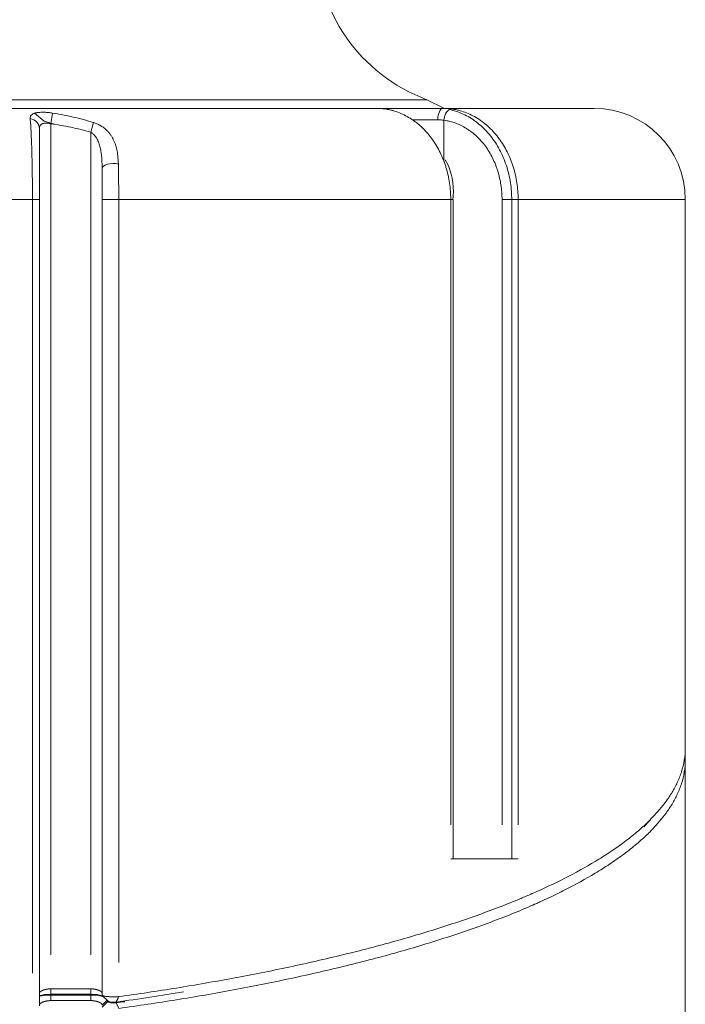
# Model space of a CAD drawing. Header units: millimetres. Extents: x 25069 to 61396, y 8621 to 21558.
# Tile 375 of 656: x 50097 to 50156, y 14483 to 14570. Entities that reach past the tile are written whole.
import ezdxf

# ---------------------------------------------------------------- set-up
doc = ezdxf.new("R2010")
doc.units = ezdxf.units.MM
doc.layers.add('10', color=7, linetype='Continuous')

msp = doc.modelspace()

# ---------------------------------------------------------------- linework, layer by layer
at = {"layer": '10', "color": 7, "linetype": 'Continuous', "lineweight": 15}
for p, q in [((49993.484, 14563.035), (50133.088, 14563.035)), ((50134.639, 14562.272), (50133.088, 14563.035)), ((50093.627, 14562.272), (50128.703, 14562.272)), ((50098.601, 14561.846), (50099.437, 14561.145)), ((50100.17, 14561.861), (50100.036, 14560.913)), ((50128.703, 14562.272), (50134.484, 14562.272)), ((50134.484, 14562.272), (50147.786, 14562.272)), ((50134.497, 14562.272), (50147.786, 14562.272)), ((50100.344, 14560.868), (50099.437, 14561.145)), ((50100.036, 14560.913), (50100.036, 14487.839)), ((50103.781, 14561.024), (50103.536, 14560.18)), ((50131.79, 14561.272), (50134.045, 14561.272)), ((50134.581, 14561.229), (50134.581, 14557.598)), ((50099.036, 14484.44), (50099.036, 14560.494)), ((50103.536, 14487.84), (50103.536, 14560.18)), ((50104.536, 14557.015), (50104.536, 14484.44)), ((50098.416, 14554.272), (50094.878, 14554.272)), ((50098.416, 14554.272), (50099.036, 14554.272)), ((50098.416, 14486.215), (50098.416, 14554.272)), ((50099.036, 14554.272), (50099.036, 14483.338)), ((50104.536, 14484.271), (50104.536, 14554.272)), ((50105.998, 14554.272), (50104.536, 14554.272)), ((50105.998, 14554.272), (50105.998, 14487.153)), ((50135.173, 14554.272), (50105.998, 14554.272)), ((50135.396, 14554.272), (50135.173, 14554.272)), ((50135.173, 14499.272), (50135.173, 14554.272)), ((50135.396, 14496.272), (50135.396, 14554.272)), ((50139.682, 14499.272), (50139.682, 14554.272)), ((50141.097, 14554.272), (50139.682, 14554.272)), ((50140.53, 14554.272), (50140.53, 14496.272)), ((50155.786, 14554.272), (50141.097, 14554.272)), ((50141.097, 14554.272), (50141.097, 14499.272)), ((50155.786, 14506.018), (50155.786, 14554.272)), ((50155.786, 14534.872), (50155.78, 14534.872)), ((50155.786, 14506.018), (50155.786, 14504.983)), ((50155.786, 14504.983), (50155.786, 14363.372)), ((50141.097, 14496.272), (50135.173, 14496.272)), ((50100.036, 14484.839), (50103.536, 14484.839)), ((50103.536, 14484.356), (50100.034, 14484.356)), ((50100.036, 14484.287), (50100.036, 14483.804)), ((50100.036, 14484.287), (50103.536, 14484.287)), ((50103.536, 14483.804), (50100.036, 14483.804)), ((50103.536, 14484.287), (50103.536, 14483.804)), ((50104.986, 14483.836), (50104.536, 14483.402)), ((50105.036, 14483.719), (50104.536, 14483.236)), ((50105.036, 14483.788), (50105.036, 14483.719)), ((50105.767, 14483.6), (50105.998, 14483.117))]:
    msp.add_line(p, q, dxfattribs=at)
for centre, radius, start, end in [((50138.286, 14577.106), 15, 180, 249.72374), ((50147.786, 14554.272), 8, 0, 90)]:
    msp.add_arc(centre, radius, start, end, dxfattribs=at)
for centre, major_axis, ratio, start_param, end_param in [((50134.484, 14561.272), (0, 1), 0.439624, 0, 1.570796), ((50135.154, 14561.229), (0.135, 0.991), 0.570037, 0.072801, 1.648309), ((50098.036, 14560.488), (-1, 0), 0.903163, 3.141593, 4.529242), ((50105.536, 14556.991), (1, 0), 0.429792, 1.128447, 3.141593)]:
    msp.add_ellipse(centre, major_axis=major_axis, ratio=ratio, start_param=start_param, end_param=end_param, dxfattribs=at)
for points, knots in [([(50098.218, 14561.376), (50098.213, 14561.438), (50098.217, 14561.494), (50098.239, 14561.571), (50098.249, 14561.595), (50098.269, 14561.63), (50098.276, 14561.641), (50098.292, 14561.664), (50098.301, 14561.674), (50098.349, 14561.727), (50098.399, 14561.762), (50098.493, 14561.808), (50098.528, 14561.822), (50098.585, 14561.842), (50098.605, 14561.848), (50098.646, 14561.859), (50098.668, 14561.865), (50098.713, 14561.875), (50098.736, 14561.88), (50098.783, 14561.889), (50098.808, 14561.893), (50098.883, 14561.904), (50098.936, 14561.91), (50099.046, 14561.92), (50099.104, 14561.923), (50099.18, 14561.926), (50099.195, 14561.926), (50099.226, 14561.927), (50099.242, 14561.928), (50099.289, 14561.928), (50099.321, 14561.928), (50099.417, 14561.928), (50099.547, 14561.925), (50099.683, 14561.916), (50099.786, 14561.908), (50099.821, 14561.905), (50099.891, 14561.898), (50099.926, 14561.894), (50100.031, 14561.882), (50100.1, 14561.872), (50100.17, 14561.861)], [0, 0, 0, 0, 0.125, 0.125, 0.1875, 0.1875, 0.21875, 0.21875, 0.25, 0.25, 0.375, 0.375, 0.4375, 0.4375, 0.46875, 0.46875, 0.5, 0.5, 0.53125, 0.53125, 0.5625, 0.5625, 0.625, 0.625, 0.6875, 0.6875, 0.703125, 0.703125, 0.71875, 0.71875, 0.75, 0.75, 0.8125, 0.875, 0.875, 0.90625, 0.90625, 0.9375, 0.9375, 1, 1, 1, 1]), ([(50100.17, 14561.861), (50100.781, 14561.765), (50101.389, 14561.65), (50102.293, 14561.443), (50102.593, 14561.368), (50103.19, 14561.206), (50103.486, 14561.118), (50103.781, 14561.024)], [0, 0, 0, 0, 0.5, 0.5, 0.75, 0.75, 1, 1, 1, 1]), ([(50129.522, 14562.2), (50129.377, 14562.224), (50129.236, 14562.242), (50128.962, 14562.266), (50128.83, 14562.272), (50128.703, 14562.272)], [0, 0, 0, 0, 0.5, 0.5, 1, 1, 1, 1]), ([(50134.486, 14557.846), (50134.412, 14558.028), (50134.239, 14558.415), (50134.04, 14558.783), (50133.811, 14559.169), (50133.689, 14559.357), (50133.43, 14559.72), (50133.294, 14559.894), (50133.012, 14560.223), (50132.719, 14560.537), (50132.405, 14560.817), (50132.16, 14561.015), (50132.077, 14561.078), (50131.951, 14561.171), (50131.909, 14561.201), (50131.823, 14561.261), (50131.78, 14561.29), (50131.564, 14561.432), (50131.388, 14561.536), (50131.031, 14561.723), (50130.667, 14561.89), (50130.292, 14562.017), (50130.006, 14562.097), (50129.91, 14562.121), (50129.717, 14562.165), (50129.62, 14562.183), (50129.522, 14562.2)], [0, 0, 0, 0, 0.078362, 0.170526, 0.170526, 0.26269, 0.26269, 0.354854, 0.354854, 0.447017, 0.539181, 0.539181, 0.585263, 0.585263, 0.608304, 0.608304, 0.631345, 0.631345, 0.723509, 0.723509, 0.815672, 0.907836, 0.907836, 0.953918, 0.953918, 1, 1, 1, 1]), ([(50134.484, 14562.272), (50134.617, 14562.272), (50134.747, 14562.268), (50135.002, 14562.251), (50135.126, 14562.239), (50135.248, 14562.222)], [0, 0, 0, 0, 0.5, 0.5, 1, 1, 1, 1]), ([(50135.046, 14562.164), (50135.249, 14562.123), (50135.451, 14562.07), (50136.065, 14561.872), (50136.465, 14561.69), (50137.235, 14561.232), (50137.606, 14560.952), (50138.287, 14560.319), (50138.6, 14559.965), (50139.028, 14559.374), (50139.164, 14559.167), (50139.415, 14558.742), (50139.648, 14558.304), (50139.845, 14557.841), (50140.023, 14557.366), (50140.104, 14557.12), (50140.314, 14556.373), (50140.413, 14555.865), (50140.499, 14555.089), (50140.517, 14554.829), (50140.528, 14554.468), (50140.53, 14554.37), (50140.53, 14554.272)], [0, 0, 0, 0, 0.066587, 0.066587, 0.2062, 0.2062, 0.345814, 0.345814, 0.485428, 0.485428, 0.555235, 0.555235, 0.625042, 0.694849, 0.694849, 0.764656, 0.764656, 0.90427, 0.90427, 0.974077, 0.974077, 1, 1, 1, 1]), ([(50135.248, 14562.222), (50135.348, 14562.209), (50135.448, 14562.192), (50135.597, 14562.164), (50135.647, 14562.153), (50135.746, 14562.131), (50135.796, 14562.12), (50136.041, 14562.058), (50136.235, 14561.998), (50136.616, 14561.858), (50136.804, 14561.777), (50137.173, 14561.596), (50137.355, 14561.494), (50137.578, 14561.354), (50137.622, 14561.326), (50137.711, 14561.267), (50137.755, 14561.237), (50137.886, 14561.146), (50137.971, 14561.082), (50138.224, 14560.886), (50138.55, 14560.607), (50138.854, 14560.294), (50139.146, 14559.963), (50139.286, 14559.789), (50139.556, 14559.424), (50139.682, 14559.235), (50139.92, 14558.845), (50140.143, 14558.443), (50140.335, 14558.018), (50140.467, 14557.691), (50140.509, 14557.58), (50140.569, 14557.412), (50140.589, 14557.355), (50140.627, 14557.242), (50140.646, 14557.185), (50140.735, 14556.9), (50140.798, 14556.669), (50140.906, 14556.202), (50140.996, 14555.731), (50141.051, 14555.249), (50141.074, 14554.946), (50141.078, 14554.885), (50141.085, 14554.762), (50141.088, 14554.701), (50141.095, 14554.517), (50141.097, 14554.395), (50141.097, 14554.272)], [0, 0, 0, 0, 0.03125, 0.03125, 0.046875, 0.046875, 0.0625, 0.0625, 0.125, 0.125, 0.1875, 0.1875, 0.25, 0.25, 0.265625, 0.265625, 0.28125, 0.28125, 0.3125, 0.3125, 0.375, 0.4375, 0.4375, 0.5, 0.5, 0.5625, 0.5625, 0.625, 0.6875, 0.6875, 0.71875, 0.71875, 0.734375, 0.734375, 0.75, 0.75, 0.8125, 0.8125, 0.875, 0.9375, 0.9375, 0.953125, 0.953125, 0.96875, 0.96875, 1, 1, 1, 1]), ([(50098.416, 14554.272), (50098.416, 14554.459), (50098.415, 14554.833), (50098.413, 14555.388), (50098.41, 14555.754), (50098.408, 14555.982), (50098.407, 14556.027), (50098.407, 14556.118), (50098.406, 14556.164), (50098.405, 14556.3), (50098.404, 14556.39), (50098.398, 14556.835), (50098.392, 14557.18), (50098.379, 14557.849), (50098.372, 14558.173), (50098.362, 14558.525), (50098.361, 14558.564), (50098.358, 14558.641), (50098.355, 14558.756), (50098.352, 14558.868), (50098.344, 14559.089), (50098.339, 14559.232), (50098.324, 14559.648), (50098.312, 14559.908), (50098.294, 14560.272), (50098.288, 14560.389), (50098.28, 14560.53), (50098.278, 14560.558), (50098.275, 14560.613), (50098.27, 14560.695), (50098.265, 14560.774), (50098.248, 14561.029), (50098.233, 14561.213), (50098.218, 14561.376)], [0, 0, 0, 0, 0.0625, 0.125, 0.1875, 0.1875, 0.203125, 0.203125, 0.21875, 0.21875, 0.25, 0.25, 0.375, 0.375, 0.5, 0.5, 0.515625, 0.515625, 0.53125, 0.5625, 0.5625, 0.625, 0.625, 0.75, 0.75, 0.8125, 0.8125, 0.828125, 0.828125, 0.84375, 0.875, 0.875, 1, 1, 1, 1]), ([(50100.036, 14560.913), (50100.002, 14560.922), (50099.967, 14560.931), (50099.897, 14560.945), (50099.862, 14560.952), (50099.758, 14560.966), (50099.691, 14560.971), (50099.61, 14560.971), (50099.594, 14560.971), (50099.562, 14560.97), (50099.546, 14560.969), (50099.5, 14560.966), (50099.442, 14560.959), (50099.388, 14560.947), (50099.349, 14560.937), (50099.336, 14560.933), (50099.312, 14560.925), (50099.3, 14560.92), (50099.277, 14560.911), (50099.266, 14560.906), (50099.244, 14560.895), (50099.214, 14560.878), (50099.187, 14560.859), (50099.155, 14560.831), (50099.14, 14560.816), (50099.12, 14560.792), (50099.114, 14560.783), (50099.103, 14560.766), (50099.097, 14560.757), (50099.072, 14560.711), (50099.058, 14560.67), (50099.04, 14560.584), (50099.036, 14560.538), (50099.036, 14560.488)], [0, 0, 0, 0, 0.0625, 0.0625, 0.125, 0.125, 0.25, 0.25, 0.28125, 0.28125, 0.3125, 0.3125, 0.375, 0.4375, 0.4375, 0.46875, 0.46875, 0.5, 0.5, 0.53125, 0.53125, 0.5625, 0.625, 0.625, 0.6875, 0.6875, 0.71875, 0.71875, 0.75, 0.75, 0.875, 0.875, 1, 1, 1, 1]), ([(50103.536, 14560.18), (50103.25, 14560.263), (50102.962, 14560.34), (50102.382, 14560.482), (50102.091, 14560.548), (50101.215, 14560.729), (50100.627, 14560.829), (50100.036, 14560.913)], [0, 0, 0, 0, 0.25, 0.25, 0.5, 0.5, 1, 1, 1, 1]), ([(50103.781, 14561.024), (50103.885, 14560.991), (50103.986, 14560.953), (50104.132, 14560.889), (50104.18, 14560.867), (50104.251, 14560.832), (50104.274, 14560.82), (50104.32, 14560.795), (50104.343, 14560.783), (50104.457, 14560.719), (50104.542, 14560.665), (50104.705, 14560.55), (50104.782, 14560.489), (50104.873, 14560.409), (50104.891, 14560.393), (50104.926, 14560.36), (50104.944, 14560.343), (50104.995, 14560.293), (50105.028, 14560.259), (50105.124, 14560.155), (50105.183, 14560.084), (50105.293, 14559.937), (50105.344, 14559.862), (50105.415, 14559.746), (50105.45, 14559.687), (50105.482, 14559.627), (50105.503, 14559.586), (50105.513, 14559.566), (50105.564, 14559.464), (50105.601, 14559.382), (50105.668, 14559.214), (50105.698, 14559.13), (50105.779, 14558.872), (50105.822, 14558.696), (50105.89, 14558.334), (50105.915, 14558.149), (50105.941, 14557.864), (50105.948, 14557.768), (50105.958, 14557.575), (50105.962, 14557.477), (50105.964, 14557.379)], [0, 0, 0, 0, 0.0625, 0.0625, 0.09375, 0.09375, 0.109375, 0.109375, 0.125, 0.125, 0.1875, 0.1875, 0.25, 0.25, 0.265625, 0.265625, 0.28125, 0.28125, 0.3125, 0.3125, 0.375, 0.375, 0.4375, 0.4375, 0.46875, 0.484375, 0.484375, 0.5, 0.5, 0.5625, 0.5625, 0.625, 0.625, 0.75, 0.75, 0.875, 0.875, 0.9375, 0.9375, 1, 1, 1, 1]), ([(50134.581, 14561.229), (50134.496, 14561.243), (50134.409, 14561.254), (50134.23, 14561.268), (50134.138, 14561.272), (50134.045, 14561.272)], [0, 0, 0, 0, 0.5, 0.5, 1, 1, 1, 1]), ([(50139.682, 14554.272), (50139.682, 14554.379), (50139.68, 14554.487), (50139.674, 14554.648), (50139.672, 14554.701), (50139.666, 14554.808), (50139.662, 14554.861), (50139.642, 14555.127), (50139.594, 14555.548), (50139.515, 14555.961), (50139.421, 14556.369), (50139.367, 14556.571), (50139.288, 14556.821), (50139.272, 14556.871), (50139.239, 14556.97), (50139.222, 14557.02), (50139.169, 14557.167), (50139.133, 14557.264), (50139.017, 14557.55), (50138.85, 14557.922), (50138.655, 14558.273), (50138.448, 14558.614), (50138.337, 14558.78), (50138.103, 14559.1), (50137.98, 14559.252), (50137.725, 14559.541), (50137.461, 14559.815), (50137.176, 14560.06), (50136.956, 14560.231), (50136.881, 14560.286), (50136.767, 14560.366), (50136.728, 14560.393), (50136.651, 14560.444), (50136.612, 14560.469), (50136.418, 14560.592), (50136.259, 14560.68), (50135.937, 14560.839), (50135.61, 14560.98), (50135.273, 14561.085), (50135.058, 14561.139), (50135.015, 14561.149), (50134.929, 14561.168), (50134.886, 14561.177), (50134.755, 14561.202), (50134.668, 14561.217), (50134.581, 14561.229)], [0, 0, 0, 0, 0.03125, 0.03125, 0.046875, 0.046875, 0.0625, 0.0625, 0.125, 0.1875, 0.1875, 0.25, 0.25, 0.265625, 0.265625, 0.28125, 0.28125, 0.3125, 0.3125, 0.375, 0.4375, 0.4375, 0.5, 0.5, 0.5625, 0.5625, 0.625, 0.6875, 0.6875, 0.71875, 0.71875, 0.734375, 0.734375, 0.75, 0.75, 0.8125, 0.8125, 0.875, 0.9375, 0.9375, 0.953125, 0.953125, 0.96875, 0.96875, 1, 1, 1, 1]), ([(50099.036, 14560.488), (50099.036, 14560.347), (50099.036, 14560.187), (50099.036, 14559.965), (50099.036, 14559.92), (50099.036, 14559.826), (50099.036, 14559.778), (50099.036, 14559.632), (50099.036, 14559.53), (50099.036, 14559.213), (50099.036, 14558.987), (50099.036, 14558.503), (50099.036, 14558.246), (50099.036, 14557.699), (50099.036, 14557.416), (50099.036, 14556.829), (50099.036, 14556.526), (50099.036, 14556.135), (50099.036, 14556.056), (50099.036, 14555.936), (50099.036, 14555.897), (50099.036, 14555.817), (50099.036, 14555.616), (50099.036, 14555.415), (50099.036, 14554.929), (50099.036, 14554.602), (50099.036, 14554.272)], [0, 0, 0, 0, 0.125, 0.125, 0.15625, 0.15625, 0.1875, 0.1875, 0.25, 0.25, 0.375, 0.375, 0.5, 0.5, 0.625, 0.625, 0.75, 0.75, 0.78125, 0.78125, 0.796875, 0.796875, 0.8125, 0.875, 0.875, 1, 1, 1, 1]), ([(50104.536, 14556.991), (50104.536, 14557.138), (50104.534, 14557.285), (50104.528, 14557.504), (50104.525, 14557.576), (50104.518, 14557.722), (50104.513, 14557.794), (50104.498, 14558.01), (50104.484, 14558.153), (50104.446, 14558.437), (50104.423, 14558.578), (50104.379, 14558.788), (50104.362, 14558.857), (50104.326, 14558.996), (50104.306, 14559.064), (50104.261, 14559.2), (50104.236, 14559.266), (50104.182, 14559.398), (50104.152, 14559.463), (50104.103, 14559.559), (50104.085, 14559.591), (50104.049, 14559.654), (50104.03, 14559.685), (50103.97, 14559.776), (50103.927, 14559.834), (50103.855, 14559.918), (50103.829, 14559.945), (50103.777, 14559.999), (50103.749, 14560.024), (50103.692, 14560.073), (50103.663, 14560.096), (50103.601, 14560.14), (50103.569, 14560.161), (50103.536, 14560.18)], [0, 0, 0, 0, 0.125, 0.125, 0.1875, 0.1875, 0.25, 0.25, 0.375, 0.375, 0.5, 0.5, 0.5625, 0.5625, 0.625, 0.625, 0.6875, 0.6875, 0.75, 0.75, 0.78125, 0.78125, 0.8125, 0.8125, 0.875, 0.875, 0.90625, 0.90625, 0.9375, 0.9375, 0.96875, 0.96875, 1, 1, 1, 1]), ([(50105.964, 14557.379), (50105.97, 14557.136), (50105.975, 14556.888), (50105.983, 14556.383), (50105.987, 14556.125), (50105.992, 14555.601), (50105.994, 14555.338), (50105.997, 14554.807), (50105.998, 14554.54), (50105.998, 14554.272)], [0, 0, 0, 0, 0.25, 0.25, 0.5, 0.5, 0.75, 0.75, 1, 1, 1, 1]), ([(50135.173, 14554.272), (50135.173, 14554.393), (50135.171, 14554.514), (50135.162, 14554.755), (50135.156, 14554.875), (50135.129, 14555.234), (50135.076, 14555.708), (50134.99, 14556.172), (50134.886, 14556.632), (50134.825, 14556.86), (50134.739, 14557.142), (50134.721, 14557.198), (50134.684, 14557.31), (50134.628, 14557.477), (50134.567, 14557.641), (50134.512, 14557.781), (50134.499, 14557.814), (50134.486, 14557.846)], [0, 0, 0, 0, 0.097092, 0.097092, 0.194184, 0.194184, 0.388368, 0.582553, 0.582553, 0.776737, 0.776737, 0.825283, 0.825283, 0.873829, 0.970921, 0.970921, 1, 1, 1, 1]), ([(50135.358, 14554.274), (50135.372, 14554.379), (50135.487, 14555.479), (50135.261, 14556.786), (50134.728, 14557.681), (50134.683, 14557.752)], [0, 0, 0, 0, 0.087837, 0.926913, 1, 1, 1, 1]), ([(50104.536, 14554.272), (50104.536, 14554.507), (50104.536, 14554.741), (50104.536, 14555.206), (50104.536, 14555.437), (50104.536, 14555.895), (50104.536, 14556.12), (50104.536, 14556.562), (50104.536, 14556.778), (50104.536, 14556.991)], [0, 0, 0, 0, 0.25, 0.25, 0.5, 0.5, 0.75, 0.75, 1, 1, 1, 1]), ([(50105.998, 14484.152), (50107.698, 14484.387), (50109.39, 14484.64), (50112.751, 14485.182), (50114.419, 14485.471), (50117.719, 14486.084), (50119.351, 14486.409), (50122.565, 14487.094), (50124.148, 14487.454), (50127.251, 14488.211), (50128.771, 14488.607), (50131.736, 14489.435), (50133.18, 14489.867), (50135.977, 14490.766), (50137.33, 14491.234), (50139.281, 14491.962), (50139.918, 14492.209), (50140.852, 14492.587), (50141.314, 14492.777), (50141.843, 14493.003), (50142.105, 14493.116), (50142.236, 14493.173), (50142.301, 14493.201), (50142.333, 14493.215), (50142.349, 14493.222), (50142.357, 14493.226), (50142.362, 14493.228), (50142.364, 14493.229), (50142.365, 14493.229), (50142.365, 14493.229), (50142.365, 14493.229), (50142.365, 14493.23), (50143.337, 14493.656), (50144.289, 14494.104), (50146.134, 14495.043), (50147.027, 14495.534), (50148.303, 14496.303), (50149.132, 14496.826), (50150.303, 14497.643), (50151.029, 14498.21), (50151.549, 14498.642), (50151.804, 14498.861), (50152.09, 14499.119), (50152.23, 14499.249), (50152.3, 14499.315), (50152.334, 14499.347), (50152.351, 14499.364), (50152.36, 14499.372), (50152.364, 14499.376), (50152.366, 14499.378), (50152.368, 14499.379), (50152.368, 14499.379), (50152.368, 14499.38), (50152.368, 14499.38), (50152.369, 14499.38), (50152.369, 14499.38), (50152.369, 14499.38), (50152.558, 14499.561), (50152.752, 14499.754), (50153.142, 14500.163), (50153.337, 14500.38), (50153.722, 14500.838), (50153.913, 14501.078), (50154.28, 14501.584), (50154.457, 14501.848), (50154.789, 14502.402), (50154.944, 14502.69), (50155.224, 14503.291), (50155.348, 14503.604), (50155.556, 14504.252), (50155.64, 14504.589), (50155.755, 14505.286), (50155.786, 14505.646), (50155.786, 14506.018)], [0, 0, 0, 0, 0.0625, 0.0625, 0.125, 0.125, 0.1875, 0.1875, 0.25, 0.25, 0.3125, 0.3125, 0.375, 0.375, 0.4375, 0.4375, 0.46875, 0.46875, 0.484375, 0.492187, 0.496094, 0.498047, 0.499023, 0.499512, 0.499756, 0.499878, 0.499939, 0.499969, 0.499985, 0.499992, 0.499992, 0.5, 0.5, 0.5625, 0.5625, 0.625, 0.625, 0.65625, 0.6875, 0.71875, 0.71875, 0.734375, 0.742187, 0.746094, 0.748047, 0.749023, 0.749512, 0.749756, 0.749878, 0.749939, 0.749969, 0.749985, 0.749992, 0.749996, 0.749998, 0.749998, 0.75, 0.75, 0.78125, 0.78125, 0.8125, 0.8125, 0.84375, 0.84375, 0.875, 0.875, 0.90625, 0.90625, 0.9375, 0.9375, 0.96875, 0.96875, 1, 1, 1, 1]), ([(50155.786, 14504.983), (50155.786, 14504.611), (50155.755, 14504.25), (50155.64, 14503.554), (50155.556, 14503.217), (50155.349, 14502.569), (50155.224, 14502.256), (50154.944, 14501.655), (50154.789, 14501.367), (50154.457, 14500.814), (50154.28, 14500.549), (50153.913, 14500.043), (50153.723, 14499.803), (50153.337, 14499.345), (50153.142, 14499.128), (50152.85, 14498.821), (50152.753, 14498.722), (50152.608, 14498.577), (50152.536, 14498.506), (50152.452, 14498.424), (50152.41, 14498.384), (50152.389, 14498.364), (50152.379, 14498.355), (50152.374, 14498.35), (50152.371, 14498.347), (50152.37, 14498.346), (50152.369, 14498.345), (50152.369, 14498.345), (50152.369, 14498.345), (50152.369, 14498.345), (50152.369, 14498.345), (50152.369, 14498.345), (50152.369, 14498.345), (50152.055, 14498.045), (50151.392, 14497.458), (50150.304, 14496.608), (50149.133, 14495.791), (50148.304, 14495.268), (50147.028, 14494.499), (50146.135, 14494.008), (50144.751, 14493.304), (50144.282, 14493.074), (50143.57, 14492.738), (50143.211, 14492.572), (50142.79, 14492.382), (50142.578, 14492.288), (50142.472, 14492.241), (50142.419, 14492.218), (50142.392, 14492.206), (50142.379, 14492.2), (50142.372, 14492.197), (50142.369, 14492.196), (50142.367, 14492.195), (50142.366, 14492.195), (50142.366, 14492.195), (50142.366, 14492.194), (50142.366, 14492.194), (50141.179, 14491.673), (50139.931, 14491.17), (50137.331, 14490.199), (50135.977, 14489.731), (50133.18, 14488.831), (50131.736, 14488.4), (50128.772, 14487.572), (50127.251, 14487.175), (50124.148, 14486.419), (50122.566, 14486.059), (50119.351, 14485.374), (50117.72, 14485.049), (50114.42, 14484.436), (50112.752, 14484.147), (50109.391, 14483.605), (50107.698, 14483.352), (50105.998, 14483.117)], [0, 0, 0, 0, 0.03125, 0.03125, 0.0625, 0.0625, 0.09375, 0.09375, 0.125, 0.125, 0.15625, 0.15625, 0.1875, 0.1875, 0.21875, 0.21875, 0.234375, 0.234375, 0.242187, 0.246094, 0.248047, 0.249023, 0.249512, 0.249756, 0.249878, 0.249939, 0.249969, 0.249985, 0.249992, 0.249996, 0.249998, 0.249998, 0.25, 0.25, 0.28125, 0.3125, 0.34375, 0.375, 0.375, 0.4375, 0.4375, 0.46875, 0.46875, 0.484375, 0.492187, 0.496094, 0.498047, 0.499023, 0.499512, 0.499756, 0.499878, 0.499939, 0.499969, 0.499985, 0.499992, 0.499992, 0.5, 0.5, 0.5625, 0.5625, 0.625, 0.625, 0.6875, 0.6875, 0.75, 0.75, 0.8125, 0.8125, 0.875, 0.875, 0.9375, 0.9375, 1, 1, 1, 1]), ([(50099.036, 14484.437), (50099.036, 14484.439), (50099.036, 14484.443), (50099.037, 14484.449), (50099.037, 14484.455), (50099.038, 14484.461), (50099.039, 14484.467), (50099.04, 14484.473), (50099.042, 14484.479), (50099.044, 14484.485), (50099.045, 14484.491), (50099.048, 14484.496), (50099.05, 14484.502), (50099.052, 14484.508), (50099.055, 14484.513), (50099.058, 14484.519), (50099.061, 14484.524), (50099.065, 14484.53), (50099.068, 14484.535), (50099.072, 14484.541), (50099.076, 14484.546), (50099.08, 14484.551), (50099.084, 14484.556), (50099.089, 14484.561), (50099.093, 14484.567), (50099.098, 14484.572), (50099.103, 14484.577), (50099.108, 14484.582), (50099.114, 14484.587), (50099.119, 14484.591), (50099.125, 14484.596), (50099.13, 14484.601), (50099.136, 14484.606), (50099.142, 14484.61), (50099.149, 14484.615), (50099.155, 14484.62), (50099.161, 14484.624), (50099.168, 14484.629), (50099.175, 14484.633), (50099.182, 14484.638), (50099.189, 14484.642), (50099.196, 14484.646), (50099.203, 14484.65), (50099.21, 14484.655), (50099.218, 14484.659), (50099.225, 14484.663), (50099.233, 14484.667), (50099.241, 14484.671), (50099.249, 14484.675), (50099.257, 14484.679), (50099.265, 14484.683), (50099.273, 14484.687), (50099.281, 14484.69), (50099.29, 14484.694), (50099.298, 14484.698), (50099.307, 14484.701), (50099.315, 14484.705), (50099.324, 14484.709), (50099.333, 14484.712), (50099.342, 14484.716), (50099.351, 14484.719), (50099.36, 14484.722), (50099.369, 14484.726), (50099.378, 14484.729), (50099.387, 14484.732), (50099.396, 14484.735), (50099.405, 14484.738), (50099.415, 14484.741), (50099.424, 14484.744), (50099.433, 14484.747), (50099.443, 14484.75), (50099.452, 14484.753), (50099.462, 14484.756), (50099.471, 14484.759), (50099.481, 14484.762), (50099.49, 14484.764), (50099.5, 14484.767), (50099.51, 14484.769), (50099.519, 14484.772), (50099.529, 14484.775), (50099.539, 14484.777), (50099.549, 14484.779), (50099.558, 14484.782), (50099.568, 14484.784), (50099.578, 14484.786), (50099.588, 14484.789), (50099.597, 14484.791), (50099.607, 14484.793), (50099.617, 14484.795), (50099.627, 14484.797), (50099.637, 14484.799), (50099.646, 14484.801), (50099.656, 14484.803), (50099.666, 14484.805), (50099.676, 14484.806), (50099.686, 14484.808), (50099.695, 14484.81), (50099.705, 14484.811), (50099.715, 14484.813), (50099.724, 14484.815), (50099.734, 14484.816), (50099.744, 14484.818), (50099.754, 14484.819), (50099.763, 14484.82), (50099.773, 14484.822), (50099.782, 14484.823), (50099.792, 14484.824), (50099.801, 14484.825), (50099.811, 14484.826), (50099.82, 14484.827), (50099.83, 14484.828), (50099.839, 14484.829), (50099.849, 14484.83), (50099.858, 14484.831), (50099.867, 14484.832), (50099.877, 14484.833), (50099.886, 14484.834), (50099.895, 14484.834), (50099.904, 14484.835), (50099.913, 14484.836), (50099.922, 14484.836), (50099.931, 14484.837), (50099.94, 14484.837), (50099.949, 14484.838), (50099.958, 14484.838), (50099.967, 14484.838), (50099.976, 14484.838), (50099.985, 14484.839), (50099.993, 14484.839), (50100.002, 14484.839), (50100.011, 14484.839), (50100.019, 14484.839), (50100.028, 14484.839), (50100.033, 14484.839), (50100.036, 14484.839)], [0, 0, 0, 0, 0.010139, 0.020237, 0.030295, 0.040312, 0.050288, 0.060223, 0.070118, 0.079972, 0.089786, 0.099559, 0.109292, 0.118984, 0.128635, 0.138246, 0.147817, 0.157347, 0.166837, 0.176287, 0.185696, 0.195065, 0.204393, 0.213682, 0.22293, 0.232138, 0.241306, 0.250434, 0.259521, 0.268569, 0.277577, 0.286544, 0.295472, 0.304359, 0.313207, 0.322015, 0.330783, 0.339511, 0.3482, 0.356849, 0.365458, 0.374027, 0.382557, 0.391047, 0.399498, 0.407909, 0.416281, 0.424613, 0.432906, 0.44116, 0.449374, 0.457549, 0.465685, 0.473781, 0.481839, 0.489857, 0.497837, 0.505777, 0.513678, 0.521541, 0.529364, 0.537149, 0.544895, 0.552603, 0.560271, 0.567901, 0.575493, 0.583046, 0.59056, 0.598037, 0.605474, 0.612874, 0.620235, 0.627558, 0.634844, 0.642091, 0.6493, 0.656471, 0.663604, 0.670699, 0.677757, 0.684777, 0.691759, 0.698704, 0.705612, 0.712482, 0.719314, 0.72611, 0.732868, 0.739589, 0.746273, 0.752921, 0.759531, 0.766105, 0.772641, 0.779142, 0.785605, 0.792033, 0.798423, 0.804778, 0.811096, 0.817379, 0.823625, 0.829835, 0.83601, 0.842149, 0.848252, 0.85432, 0.860352, 0.866349, 0.872311, 0.878238, 0.88413, 0.889987, 0.895809, 0.901597, 0.90735, 0.913068, 0.918753, 0.924403, 0.930019, 0.935602, 0.941151, 0.946666, 0.952147, 0.957596, 0.963011, 0.968393, 0.973742, 0.979058, 0.984342, 0.989594, 0.994813, 1, 1, 1, 1]), ([(50100.036, 14484.839), (50100.036, 14484.678), (50100.036, 14484.517), (50100.036, 14484.356), (50100.036, 14484.356), (50100.036, 14484.356)], [0, 0, 0, 0, 0.999963, 0.999963, 1, 1, 1, 1]), ([(50103.536, 14484.839), (50103.541, 14484.839), (50103.551, 14484.839), (50103.566, 14484.839), (50103.582, 14484.839), (50103.597, 14484.838), (50103.612, 14484.838), (50103.628, 14484.837), (50103.644, 14484.837), (50103.66, 14484.836), (50103.676, 14484.834), (50103.692, 14484.833), (50103.709, 14484.832), (50103.725, 14484.83), (50103.742, 14484.829), (50103.758, 14484.827), (50103.775, 14484.825), (50103.792, 14484.823), (50103.809, 14484.82), (50103.826, 14484.818), (50103.843, 14484.815), (50103.86, 14484.813), (50103.877, 14484.81), (50103.894, 14484.807), (50103.911, 14484.804), (50103.929, 14484.8), (50103.946, 14484.797), (50103.963, 14484.793), (50103.98, 14484.79), (50103.997, 14484.786), (50104.015, 14484.782), (50104.032, 14484.777), (50104.049, 14484.773), (50104.066, 14484.769), (50104.083, 14484.764), (50104.1, 14484.759), (50104.117, 14484.754), (50104.133, 14484.749), (50104.15, 14484.744), (50104.166, 14484.739), (50104.182, 14484.733), (50104.199, 14484.728), (50104.214, 14484.722), (50104.23, 14484.716), (50104.246, 14484.71), (50104.261, 14484.703), (50104.276, 14484.697), (50104.291, 14484.691), (50104.305, 14484.684), (50104.32, 14484.677), (50104.334, 14484.67), (50104.347, 14484.663), (50104.36, 14484.656), (50104.373, 14484.648), (50104.386, 14484.641), (50104.398, 14484.633), (50104.41, 14484.625), (50104.421, 14484.617), (50104.432, 14484.609), (50104.443, 14484.601), (50104.453, 14484.592), (50104.462, 14484.584), (50104.471, 14484.575), (50104.48, 14484.566), (50104.488, 14484.557), (50104.495, 14484.548), (50104.502, 14484.538), (50104.508, 14484.529), (50104.514, 14484.519), (50104.519, 14484.51), (50104.524, 14484.5), (50104.528, 14484.49), (50104.531, 14484.479), (50104.533, 14484.469), (50104.535, 14484.459), (50104.536, 14484.448), (50104.536, 14484.441), (50104.536, 14484.437)], [0, 0, 0, 0, 0.009151, 0.018401, 0.027753, 0.037205, 0.046761, 0.056419, 0.066181, 0.076048, 0.08602, 0.096098, 0.106283, 0.116576, 0.126976, 0.137485, 0.148103, 0.158831, 0.16967, 0.180619, 0.19168, 0.202853, 0.214138, 0.225536, 0.237047, 0.248672, 0.260412, 0.272266, 0.284235, 0.29632, 0.30852, 0.320837, 0.333271, 0.345821, 0.358489, 0.371274, 0.384178, 0.3972, 0.41034, 0.4236, 0.436979, 0.450477, 0.464095, 0.477833, 0.491692, 0.505671, 0.519771, 0.533992, 0.548334, 0.562798, 0.577384, 0.592092, 0.606922, 0.621875, 0.63695, 0.652148, 0.667469, 0.682913, 0.698481, 0.714173, 0.729988, 0.745927, 0.761991, 0.778178, 0.794491, 0.810927, 0.827489, 0.844176, 0.860987, 0.877924, 0.894986, 0.912174, 0.929487, 0.946927, 0.964492, 0.982183, 1, 1, 1, 1]), ([(50100.036, 14483.804), (50100.033, 14483.804), (50100.028, 14483.804), (50100.019, 14483.804), (50100.011, 14483.804), (50100.002, 14483.804), (50099.993, 14483.804), (50099.985, 14483.803), (50099.976, 14483.803), (50099.967, 14483.803), (50099.958, 14483.803), (50099.949, 14483.802), (50099.94, 14483.802), (50099.931, 14483.801), (50099.922, 14483.801), (50099.913, 14483.8), (50099.904, 14483.8), (50099.895, 14483.799), (50099.886, 14483.798), (50099.877, 14483.798), (50099.867, 14483.797), (50099.858, 14483.796), (50099.849, 14483.795), (50099.839, 14483.794), (50099.83, 14483.793), (50099.82, 14483.792), (50099.811, 14483.791), (50099.801, 14483.79), (50099.792, 14483.789), (50099.782, 14483.788), (50099.773, 14483.786), (50099.763, 14483.785), (50099.754, 14483.784), (50099.744, 14483.782), (50099.734, 14483.781), (50099.724, 14483.779), (50099.715, 14483.778), (50099.705, 14483.776), (50099.695, 14483.774), (50099.686, 14483.773), (50099.676, 14483.771), (50099.666, 14483.769), (50099.656, 14483.767), (50099.646, 14483.766), (50099.637, 14483.764), (50099.627, 14483.762), (50099.617, 14483.76), (50099.607, 14483.758), (50099.597, 14483.755), (50099.588, 14483.753), (50099.578, 14483.751), (50099.568, 14483.749), (50099.558, 14483.746), (50099.549, 14483.744), (50099.539, 14483.742), (50099.529, 14483.739), (50099.519, 14483.737), (50099.51, 14483.734), (50099.5, 14483.732), (50099.49, 14483.729), (50099.481, 14483.726), (50099.471, 14483.724), (50099.462, 14483.721), (50099.452, 14483.718), (50099.443, 14483.715), (50099.433, 14483.712), (50099.424, 14483.709), (50099.415, 14483.706), (50099.405, 14483.703), (50099.396, 14483.7), (50099.387, 14483.697), (50099.378, 14483.694), (50099.369, 14483.69), (50099.36, 14483.687), (50099.351, 14483.684), (50099.342, 14483.68), (50099.333, 14483.677), (50099.324, 14483.673), (50099.315, 14483.67), (50099.307, 14483.666), (50099.298, 14483.663), (50099.29, 14483.659), (50099.281, 14483.655), (50099.273, 14483.651), (50099.265, 14483.648), (50099.257, 14483.644), (50099.249, 14483.64), (50099.241, 14483.636), (50099.233, 14483.632), (50099.225, 14483.628), (50099.218, 14483.624), (50099.21, 14483.619), (50099.203, 14483.615), (50099.196, 14483.611), (50099.189, 14483.607), (50099.182, 14483.602), (50099.175, 14483.598), (50099.168, 14483.593), (50099.161, 14483.589), (50099.155, 14483.584), (50099.149, 14483.58), (50099.142, 14483.575), (50099.136, 14483.57), (50099.13, 14483.566), (50099.125, 14483.561), (50099.119, 14483.556), (50099.114, 14483.551), (50099.108, 14483.546), (50099.103, 14483.541), (50099.098, 14483.536), (50099.093, 14483.531), (50099.089, 14483.526), (50099.084, 14483.521), (50099.08, 14483.516), (50099.076, 14483.511), (50099.072, 14483.505), (50099.068, 14483.5), (50099.065, 14483.495), (50099.061, 14483.489), (50099.058, 14483.484), (50099.055, 14483.478), (50099.052, 14483.473), (50099.05, 14483.467), (50099.048, 14483.461), (50099.045, 14483.455), (50099.044, 14483.45), (50099.042, 14483.444), (50099.04, 14483.438), (50099.039, 14483.432), (50099.038, 14483.426), (50099.037, 14483.42), (50099.037, 14483.414), (50099.036, 14483.408), (50099.036, 14483.404), (50099.036, 14483.402)], [0, 0, 0, 0, 0.005187, 0.010406, 0.015658, 0.020942, 0.026258, 0.031607, 0.036989, 0.042404, 0.047853, 0.053334, 0.058849, 0.064398, 0.069981, 0.075597, 0.081247, 0.086932, 0.09265, 0.098403, 0.104191, 0.110013, 0.11587, 0.121762, 0.127689, 0.133651, 0.139648, 0.14568, 0.151748, 0.157851, 0.16399, 0.170165, 0.176375, 0.182621, 0.188904, 0.195222, 0.201577, 0.207967, 0.214395, 0.220858, 0.227359, 0.233895, 0.240469, 0.247079, 0.253727, 0.260411, 0.267132, 0.27389, 0.280686, 0.287518, 0.294388, 0.301296, 0.308241, 0.315223, 0.322243, 0.329301, 0.336396, 0.343529, 0.3507, 0.357909, 0.365156, 0.372442, 0.379765, 0.387126, 0.394526, 0.401963, 0.40944, 0.416954, 0.424507, 0.432099, 0.439729, 0.447397, 0.455105, 0.462851, 0.470636, 0.478459, 0.486322, 0.494223, 0.502163, 0.510143, 0.518161, 0.526219, 0.534315, 0.542451, 0.550626, 0.55884, 0.567094, 0.575387, 0.583719, 0.592091, 0.600502, 0.608953, 0.617443, 0.625973, 0.634542, 0.643151, 0.6518, 0.660489, 0.669217, 0.677985, 0.686793, 0.695641, 0.704528, 0.713456, 0.722423, 0.731431, 0.740479, 0.749566, 0.758694, 0.767862, 0.77707, 0.786318, 0.795607, 0.804935, 0.814304, 0.823713, 0.833163, 0.842653, 0.852183, 0.861754, 0.871365, 0.881016, 0.890708, 0.900441, 0.910214, 0.920028, 0.929882, 0.939777, 0.949712, 0.959688, 0.969705, 0.979763, 0.989861, 1, 1, 1, 1]), ([(50104.536, 14483.402), (50104.536, 14483.405), (50104.536, 14483.413), (50104.535, 14483.423), (50104.533, 14483.434), (50104.531, 14483.444), (50104.528, 14483.454), (50104.524, 14483.464), (50104.519, 14483.474), (50104.514, 14483.484), (50104.508, 14483.494), (50104.502, 14483.503), (50104.495, 14483.512), (50104.488, 14483.522), (50104.48, 14483.531), (50104.471, 14483.54), (50104.462, 14483.548), (50104.453, 14483.557), (50104.443, 14483.565), (50104.432, 14483.574), (50104.421, 14483.582), (50104.41, 14483.59), (50104.398, 14483.598), (50104.386, 14483.605), (50104.373, 14483.613), (50104.36, 14483.62), (50104.347, 14483.628), (50104.334, 14483.635), (50104.32, 14483.642), (50104.305, 14483.649), (50104.291, 14483.655), (50104.276, 14483.662), (50104.261, 14483.668), (50104.246, 14483.674), (50104.23, 14483.681), (50104.214, 14483.686), (50104.199, 14483.692), (50104.182, 14483.698), (50104.166, 14483.703), (50104.15, 14483.709), (50104.133, 14483.714), (50104.117, 14483.719), (50104.1, 14483.724), (50104.083, 14483.729), (50104.066, 14483.733), (50104.049, 14483.738), (50104.032, 14483.742), (50104.015, 14483.746), (50103.997, 14483.75), (50103.98, 14483.754), (50103.963, 14483.758), (50103.946, 14483.762), (50103.929, 14483.765), (50103.911, 14483.768), (50103.894, 14483.772), (50103.877, 14483.775), (50103.86, 14483.777), (50103.843, 14483.78), (50103.826, 14483.783), (50103.809, 14483.785), (50103.792, 14483.787), (50103.775, 14483.79), (50103.758, 14483.791), (50103.742, 14483.793), (50103.725, 14483.795), (50103.709, 14483.797), (50103.692, 14483.798), (50103.676, 14483.799), (50103.66, 14483.8), (50103.644, 14483.801), (50103.628, 14483.802), (50103.612, 14483.803), (50103.597, 14483.803), (50103.582, 14483.804), (50103.566, 14483.804), (50103.551, 14483.804), (50103.541, 14483.804), (50103.536, 14483.804)], [0, 0, 0, 0, 0.017817, 0.035508, 0.053073, 0.070513, 0.087826, 0.105014, 0.122076, 0.139013, 0.155824, 0.172511, 0.189073, 0.205509, 0.221822, 0.238009, 0.254073, 0.270012, 0.285827, 0.301519, 0.317087, 0.332531, 0.347852, 0.36305, 0.378125, 0.393078, 0.407908, 0.422616, 0.437202, 0.451666, 0.466008, 0.480229, 0.494329, 0.508308, 0.522167, 0.535905, 0.549523, 0.563021, 0.5764, 0.58966, 0.6028, 0.615822, 0.628726, 0.641511, 0.654179, 0.666729, 0.679163, 0.69148, 0.70368, 0.715765, 0.727734, 0.739588, 0.751328, 0.762953, 0.774464, 0.785862, 0.797147, 0.80832, 0.819381, 0.83033, 0.841169, 0.851897, 0.862515, 0.873024, 0.883424, 0.893717, 0.903902, 0.91398, 0.923952, 0.933819, 0.943581, 0.953239, 0.962795, 0.972247, 0.981599, 0.990849, 1, 1, 1, 1]), ([(50104.536, 14484.271), (50104.536, 14484.263), (50104.539, 14484.256), (50104.55, 14484.243), (50104.558, 14484.237), (50104.574, 14484.228), (50104.58, 14484.226), (50104.593, 14484.22), (50104.601, 14484.218), (50104.624, 14484.211), (50104.643, 14484.207), (50104.674, 14484.201), (50104.685, 14484.199), (50104.708, 14484.195), (50104.72, 14484.193), (50104.758, 14484.188), (50104.814, 14484.181), (50104.876, 14484.175), (50104.926, 14484.17), (50104.943, 14484.168), (50104.979, 14484.165), (50104.997, 14484.164), (50105.051, 14484.159), (50105.127, 14484.154), (50105.207, 14484.148), (50105.268, 14484.144), (50105.289, 14484.143), (50105.331, 14484.141), (50105.352, 14484.14), (50105.415, 14484.137), (50105.458, 14484.135), (50105.522, 14484.134), (50105.544, 14484.133), (50105.587, 14484.133), (50105.609, 14484.133), (50105.672, 14484.133), (50105.715, 14484.133), (50105.778, 14484.135), (50105.798, 14484.136), (50105.84, 14484.138), (50105.86, 14484.14), (50105.921, 14484.144), (50105.96, 14484.148), (50105.998, 14484.152)], [0, 0, 0, 0, 0.0625, 0.0625, 0.125, 0.125, 0.15625, 0.15625, 0.1875, 0.1875, 0.25, 0.25, 0.28125, 0.28125, 0.3125, 0.3125, 0.375, 0.4375, 0.4375, 0.46875, 0.46875, 0.5, 0.5, 0.5625, 0.625, 0.625, 0.65625, 0.65625, 0.6875, 0.6875, 0.75, 0.75, 0.78125, 0.78125, 0.8125, 0.8125, 0.875, 0.875, 0.90625, 0.90625, 0.9375, 0.9375, 1, 1, 1, 1])]:
    msp.add_open_spline(points, degree=3, knots=knots, dxfattribs=at)
for points, degree in [([(50152.13, 14499.075), (50152.343, 14499.288), (50152.546, 14499.501), (50152.738, 14499.715)], 3), ([(50103.536, 14484.839), (50103.536, 14484.356)], 1), ([(50111.692, 14484.571), (50109.76, 14484.25), (50107.784, 14483.95), (50105.767, 14483.669)], 3), ([(50099.022, 14484.18), (50099.294, 14484.247), (50099.656, 14484.289), (50100.036, 14484.287)], 3), ([(50100.034, 14484.356), (50099.655, 14484.359), (50099.295, 14484.317), (50099.023, 14484.249)], 3), ([(50104.591, 14484.239), (50104.314, 14484.312), (50103.935, 14484.359), (50103.536, 14484.356)], 3), ([(50103.536, 14484.287), (50103.924, 14484.289), (50104.293, 14484.246), (50104.568, 14484.175)], 3), ([(50104.575, 14484.236), (50105.068, 14483.739)], 1), ([(50104.584, 14484.224), (50104.638, 14484.172)], 1), ([(50105.036, 14483.719), (50105.02, 14483.622), (50105.455, 14483.551), (50105.767, 14483.6)], 3), ([(50105.767, 14483.669), (50105.473, 14483.624), (50105.071, 14483.683), (50105.038, 14483.771)], 3), ([(50105.998, 14484.152), (50105.767, 14483.669)], 1), ([(50105.767, 14483.6), (50106.028, 14483.636), (50106.287, 14483.672), (50106.546, 14483.709)], 3)]:
    msp.add_open_spline(points, degree=degree, dxfattribs=at)

doc.saveas('drawing.dxf')
